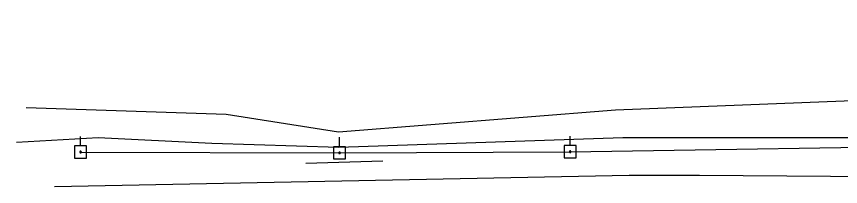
# Model space of a CAD drawing. Extents: x 600849 to 606371, y 330010 to 403088.
# Drawn here: x 601660.1 to 601909.4, y 387658.3 to 387709.9 of the extents above; entities that cross this region are included whole.
import ezdxf

# ---------------------------------------------------------------- set-up
doc = ezdxf.new("R2010")
doc.units = 0
for name, color, linetype in [('E_UTL_E_UG', 7, 'Continuous'), ('E_UTL_EPowerPole', 7, 'Continuous'), ('E_UTL_Overhead', 7, 'Continuous'), ('E_UTL_T_UG', 7, 'Continuous')]:
    doc.layers.add(name, color=color, linetype=linetype)

msp = doc.modelspace()

# ---------------------------------------------------------------- linework, layer by layer
at = {"layer": 'E_UTL_E_UG'}
msp.add_lwpolyline([(601747.59, 387665.39), (601770.91, 387666.16)], dxfattribs=at)
at = {"layer": 'E_UTL_EPowerPole'}
for points in [[(601679.43, 387670.64), (601679.43, 387673.55)], [(601757.8, 387670.39), (601757.8, 387673.3)], [(601827.58, 387670.74), (601827.58, 387673.64)], [(601681.27, 387670.64), (601677.58, 387670.64)], [(601677.58, 387670.64), (601677.58, 387666.95)], [(601681.27, 387666.95), (601681.27, 387670.64)], [(601759.64, 387670.39), (601755.96, 387670.39)], [(601755.96, 387670.39), (601755.96, 387666.7)], [(601759.64, 387666.7), (601759.64, 387670.39)], [(601829.42, 387670.74), (601825.73, 387670.74)], [(601825.73, 387670.74), (601825.73, 387667.04)], [(601827.85, 387668.89), (601827.84, 387668.94), (601827.83, 387668.98), (601827.81, 387669.02), (601827.78, 387669.06), (601827.75, 387669.09), (601827.71, 387669.11), (601827.66, 387669.13), (601827.62, 387669.13), (601827.57, 387669.13), (601827.53, 387669.12), (601827.49, 387669.1), (601827.45, 387669.07), (601827.42, 387669.04), (601827.4, 387669), (601827.38, 387668.96), (601827.37, 387668.92), (601827.37, 387668.87), (601827.38, 387668.83), (601827.4, 387668.78), (601827.42, 387668.75), (601827.45, 387668.71), (601827.49, 387668.69), (601827.53, 387668.67), (601827.57, 387668.66), (601827.62, 387668.66), (601827.66, 387668.66), (601827.71, 387668.68), (601827.75, 387668.7), (601827.78, 387668.73), (601827.81, 387668.76), (601827.83, 387668.8), (601827.84, 387668.85), (601827.85, 387668.89)], [(601829.42, 387667.04), (601829.42, 387670.74)], [(601677.58, 387666.95), (601681.27, 387666.95)], [(601679.7, 387668.8), (601679.69, 387668.84), (601679.68, 387668.89), (601679.66, 387668.93), (601679.63, 387668.96), (601679.6, 387668.99), (601679.56, 387669.01), (601679.52, 387669.03), (601679.47, 387669.03), (601679.43, 387669.03), (601679.38, 387669.02), (601679.34, 387669), (601679.3, 387668.98), (601679.27, 387668.94), (601679.25, 387668.91), (601679.23, 387668.86), (601679.22, 387668.82), (601679.22, 387668.77), (601679.23, 387668.73), (601679.25, 387668.69), (601679.27, 387668.65), (601679.3, 387668.62), (601679.34, 387668.59), (601679.38, 387668.57), (601679.43, 387668.56), (601679.47, 387668.56), (601679.52, 387668.56), (601679.56, 387668.58), (601679.6, 387668.6), (601679.63, 387668.63), (601679.66, 387668.67), (601679.68, 387668.71), (601679.69, 387668.75), (601679.7, 387668.8)], [(601755.96, 387666.7), (601759.64, 387666.7)], [(601758.07, 387668.55), (601758.07, 387668.59), (601758.05, 387668.63), (601758.03, 387668.67), (601758, 387668.71), (601757.97, 387668.74), (601757.93, 387668.76), (601757.89, 387668.78), (601757.84, 387668.78), (601757.8, 387668.78), (601757.75, 387668.77), (601757.71, 387668.75), (601757.67, 387668.73), (601757.64, 387668.69), (601757.62, 387668.65), (601757.6, 387668.61), (601757.59, 387668.57), (601757.59, 387668.52), (601757.6, 387668.48), (601757.62, 387668.44), (601757.64, 387668.4), (601757.67, 387668.37), (601757.71, 387668.34), (601757.75, 387668.32), (601757.8, 387668.31), (601757.84, 387668.31), (601757.89, 387668.31), (601757.93, 387668.33), (601757.97, 387668.35), (601758, 387668.38), (601758.03, 387668.42), (601758.05, 387668.46), (601758.07, 387668.5), (601758.07, 387668.55)], [(601825.73, 387667.04), (601829.42, 387667.04)]]:
    msp.add_lwpolyline(points, dxfattribs=at)
at = {"layer": 'E_UTL_Overhead'}
msp.add_lwpolyline([(601679.46, 387668.8), (601757.83, 387668.55), (601827.61, 387668.89), (601953.53, 387670.89), (602054.47, 387701.35), (602169.29, 387703.85), (602308.2, 387704.25), (602422.23, 387704.14), (602681.73, 387663.43), (602959.06, 387666.83), (603184.16, 387699.44), (603373.03, 387663.52)], dxfattribs=at)
at = {"layer": 'E_UTL_T_UG'}
for points in [[(601671.56, 387658.34), (601845.43, 387661.83), (601866.75, 387661.8), (601919.6, 387661.36), (601944.14, 387664.78), (601972.03, 387667.03), (602033.31, 387684.85), (602045.64, 387687.59), (602050.22, 387690.07), (602059.28, 387686.24), (602096.19, 387685.53), (602152.62, 387688.03), (602203.77, 387684.81), (602227.61, 387683.02), (602282.52, 387682.73), (602324.33, 387688.63), (602370.49, 387690.02), (602414.71, 387690.76), (602422.64, 387701.18), (602447.51, 387703.32), (602511.34, 387705.1), (603115.79, 387709.88)], [(601663.01, 387682.33), (601723.47, 387680.25), (601757.52, 387674.93), (601841.32, 387681.58), (601936.14, 387685.3), (601969.18, 387686.04), (601972.34, 387687.43), (602031.32, 387696.4), (602054.18, 387695.86), (602057.04, 387701.9)], [(601660.07, 387671.82), (601684.78, 387673.21), (601719.22, 387671.51), (601757.62, 387670.25), (601843.56, 387673.23), (601958.2, 387673.23)]]:
    msp.add_lwpolyline(points, dxfattribs=at)

doc.saveas('drawing.dxf')
